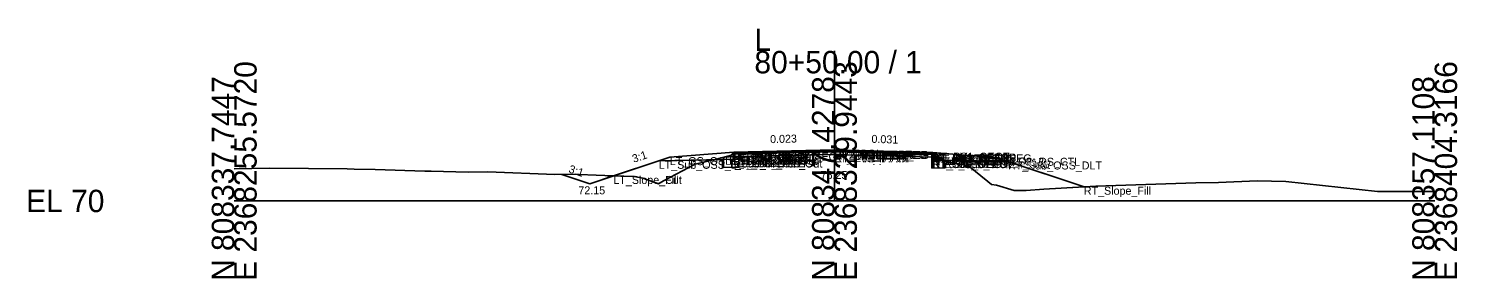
# Model space of a CAD drawing. Extents: x -26 to 8153, y -10 to 9520.
# Drawn here: x 7974.3 to 8152.8, y 990.3 to 1021.6 of the extents above; entities that cross this region are included whole.
import ezdxf

# ---------------------------------------------------------------- set-up
doc = ezdxf.new("R2010")
doc.units = 0
for name, color, linetype in [('Exist CMT Pavement', 7, 'Continuous'), ('Exist Cross Section Cell', 7, 'Continuous'), ('Exist XS Center Line Elevation Label', 7, 'Continuous'), ('Exist XS Ground Line', 7, 'Continuous'), ('Prop CMT Pvmt Course 1', 7, 'Continuous'), ('Prop CMT Pvmt Course 1 Wedge', 7, 'Continuous'), ('Prop CMT Pvmt Course 2', 7, 'Continuous'), ('Prop CMT Pvmt Course 2 Wedge', 7, 'Continuous'), ('Prop CMT Pvmt Course 3', 7, 'Continuous'), ('Prop CMT Pvmt Course 3 Wedge', 7, 'Continuous'), ('Prop CMT Pvmt Surface', 7, 'Continuous'), ('Prop CMT Pvmt Surface Shoulder', 7, 'Continuous'), ('Prop CMT Pvmt Wedge Surface 1', 7, 'Continuous'), ('Prop CMT Pvmt Wedge Surface 2', 7, 'Continuous'), ('Prop CMT Pvmt Wedge Surface 3', 7, 'Continuous'), ('Prop CMT Shallow Undercut', 7, 'Continuous'), ('Prop CMT Shallow Undercut Boundary', 7, 'Continuous'), ('Prop CMT Shld Paved Course 1', 7, 'Continuous'), ('Prop CMT Shld Paved Course 2', 7, 'Continuous'), ('Prop CMT Shld Paved Course 3', 7, 'Continuous'), ('Prop CMT Slope Grass', 7, 'Continuous'), ('Prop CMT Subgrade Earthwork', 7, 'Continuous'), ('Prop XS Ditch Standard Text', 7, 'Continuous'), ('Prop XS Earthwork Shape', 7, 'Continuous'), ('Prop XS SE Text', 7, 'Continuous'), ('Prop XS Side Slope Text', 7, 'Continuous'), ('Prop XS Subgrade Earthwork', 7, 'Continuous'), ('Scratch_Level_2', 7, 'Continuous'), ('Scratch_Level_6', 7, 'Continuous')]:
    doc.layers.add(name, color=color, linetype=linetype)

msp = doc.modelspace()

# ---------------------------------------------------------------- linework, layer by layer
at = {"layer": 'Exist CMT Pavement'}
for p, q in [((8063.04, 1006.04), (8070.61, 1006.17)), ((8070.61, 1006.17), (8075, 1006.25)), ((8075, 1006.25), (8075.32, 1006.25)), ((8075.32, 1006.25), (8085.29, 1005.9)), ((8085.29, 1005.9), (8087.16, 1005.83))]:
    msp.add_line(p, q, dxfattribs=at)
at = {"layer": 'Exist Cross Section Cell'}
for p, q in [((8075, 1000), (8075, 1018.76)), ((8000, 1000), (8075, 1000)), ((8075, 1000), (8150, 1000))]:
    msp.add_line(p, q, dxfattribs=at)
at = {"layer": 'Exist XS Ground Line'}
for p, q in [((8057.59, 1004.59), (8059.89, 1005.15)), ((8059.89, 1005.15), (8061.86, 1005.64)), ((8061.86, 1005.64), (8063.04, 1006.04)), ((8063.04, 1006.04), (8070.61, 1006.17)), ((8070.61, 1006.17), (8075, 1006.25)), ((8075, 1006.25), (8075.32, 1006.25)), ((8075.32, 1006.25), (8085.29, 1005.9)), ((8085.29, 1005.9), (8087.16, 1005.83)), ((8087.16, 1005.83), (8089.08, 1004.94)), ((8000, 1004.01), (8004.45, 1004.1)), ((8004.45, 1004.1), (8014.1, 1004)), ((8014.1, 1004), (8014.99, 1003.96)), ((8014.99, 1003.96), (8017.62, 1003.92)), ((8017.62, 1003.92), (8023.82, 1003.73)), ((8023.82, 1003.73), (8024.63, 1003.73)), ((8024.63, 1003.73), (8029.25, 1003.62)), ((8029.25, 1003.62), (8031.67, 1003.66)), ((8031.67, 1003.66), (8040.06, 1003.29)), ((8040.06, 1003.29), (8042.04, 1003.37)), ((8042.04, 1003.37), (8046.3, 1003.17)), ((8053.66, 1002.5), (8057.59, 1004.59)), ((8089.08, 1004.94), (8091.73, 1004.4)), ((8091.73, 1004.4), (8094.17, 1002.43)), ((8046.3, 1003.17), (8046.62, 1003.15)), ((8046.62, 1003.15), (8049.98, 1003.06)), ((8049.98, 1003.06), (8051.04, 1002.85)), ((8051.04, 1002.85), (8053.03, 1002.15)), ((8053.03, 1002.15), (8053.66, 1002.5)), ((8094.17, 1002.43), (8094.62, 1002.05)), ((8094.62, 1002.05), (8095.23, 1001.97)), ((8095.23, 1001.97), (8097.44, 1001.32)), ((8101.18, 1001.49), (8107.64, 1001.84)), ((8107.64, 1001.84), (8120.15, 1002.28)), ((8120.15, 1002.28), (8122.98, 1002.29)), ((8122.98, 1002.29), (8127.8, 1002.52)), ((8127.8, 1002.52), (8131.41, 1002.43)), ((8131.41, 1002.43), (8142.85, 1001.2)), ((8097.44, 1001.32), (8098.95, 1001.31)), ((8098.95, 1001.31), (8101.18, 1001.49)), ((8142.85, 1001.2), (8150, 1001.19))]:
    msp.add_line(p, q, dxfattribs=at)
at = {"layer": 'Prop CMT Pvmt Course 1'}
for points in [[(8075, 1006.41), (8062.43, 1006.12)], [(8062.43, 1006.12), (8062.43, 1005.87)], [(8062.43, 1005.87), (8063.04, 1005.88)], [(8063.04, 1006.01), (8075, 1006.29)], [(8063.04, 1005.88), (8063.04, 1006.01)], [(8075, 1006.16), (8075, 1006.41)], [(8075, 1006.41), (8087.3, 1006.04)], [(8075, 1006.16), (8075, 1006.41)], [(8075, 1006.29), (8075, 1006.16), (8075, 1006.16)], [(8087.16, 1005.92), (8075, 1006.29)], [(8075, 1006.29), (8075, 1006.16), (8075, 1006.16)], [(8087.16, 1005.79), (8087.16, 1005.92)], [(8087.3, 1005.79), (8087.16, 1005.79)], [(8087.3, 1006.04), (8087.3, 1005.79)]]:
    msp.add_lwpolyline(points, dxfattribs=at)
at = {"layer": 'Prop CMT Pvmt Course 1 Wedge'}
for points in [[(8075, 1006.29), (8063.04, 1006.01)], [(8075, 1006.29), (8087.16, 1005.92)]]:
    msp.add_lwpolyline(points, dxfattribs=at)
at = {"layer": 'Prop CMT Pvmt Course 2'}
for points in [[(8063.04, 1005.88), (8062.43, 1005.87)], [(8062.43, 1005.87), (8062.43, 1005.54)], [(8062.43, 1005.54), (8063.04, 1005.55)], [(8063.04, 1005.55), (8063.04, 1005.88)], [(8087.16, 1005.46), (8087.16, 1005.79)], [(8087.16, 1005.79), (8087.3, 1005.79)], [(8087.3, 1005.46), (8087.16, 1005.46)], [(8087.3, 1005.79), (8087.3, 1005.46)]]:
    msp.add_lwpolyline(points, dxfattribs=at)
at = {"layer": 'Prop CMT Pvmt Course 2 Wedge'}
for points in [[(8075, 1006.16), (8063.04, 1005.88)], [(8075, 1006.16), (8087.16, 1005.79)]]:
    msp.add_lwpolyline(points, dxfattribs=at)
at = {"layer": 'Prop CMT Pvmt Course 3'}
for points in [[(8063.04, 1005.55), (8062.43, 1005.54)], [(8062.43, 1005.54), (8062.43, 1005.21)], [(8062.43, 1005.21), (8063.04, 1005.22)], [(8063.04, 1005.22), (8063.04, 1005.55)], [(8087.16, 1005.46), (8087.3, 1005.46)], [(8087.16, 1005.13), (8087.16, 1005.46)], [(8087.3, 1005.46), (8087.3, 1005.12)], [(8087.3, 1005.12), (8087.16, 1005.13)]]:
    msp.add_lwpolyline(points, dxfattribs=at)
at = {"layer": 'Prop CMT Pvmt Course 3 Wedge'}
for points in [[(8075, 1005.83), (8063.04, 1005.55)], [(8075, 1005.83), (8087.16, 1005.46)]]:
    msp.add_lwpolyline(points, dxfattribs=at)
at = {"layer": 'Prop CMT Pvmt Surface'}
for points in [[(8075, 1006.41), (8062.43, 1006.12)], [(8075, 1006.41), (8087.3, 1006.04)]]:
    msp.add_lwpolyline(points, dxfattribs=at)
at = {"layer": 'Prop CMT Pvmt Surface Shoulder'}
for points in [[(8062.43, 1006.12), (8062.43, 1006.12)], [(8087.3, 1006.04), (8087.3, 1006.04)]]:
    msp.add_lwpolyline(points, dxfattribs=at)
at = {"layer": 'Prop CMT Pvmt Wedge Surface 1'}
for points in [[(8062.43, 1005.87), (8062.43, 1006.12)], [(8063.04, 1005.88), (8062.43, 1005.87)], [(8075, 1006.29), (8063.04, 1006.01)], [(8063.04, 1006.01), (8063.04, 1005.88)], [(8075, 1006.29), (8087.16, 1005.92)], [(8087.16, 1005.92), (8087.16, 1005.79)], [(8087.16, 1005.79), (8087.3, 1005.79)], [(8087.3, 1005.79), (8087.3, 1006.04)]]:
    msp.add_lwpolyline(points, dxfattribs=at)
at = {"layer": 'Prop CMT Pvmt Wedge Surface 2'}
for points in [[(8075, 1006.16), (8062.43, 1005.87)], [(8062.43, 1005.87), (8062.43, 1006.12)], [(8075, 1006.16), (8087.3, 1005.79)], [(8087.3, 1005.79), (8087.3, 1006.04)]]:
    msp.add_lwpolyline(points, dxfattribs=at)
at = {"layer": 'Prop CMT Pvmt Wedge Surface 3'}
for points in [[(8062.43, 1005.54), (8062.43, 1006.12)], [(8075, 1005.83), (8062.43, 1005.54)], [(8075, 1005.83), (8087.3, 1005.46)], [(8087.3, 1005.46), (8087.3, 1006.04)]]:
    msp.add_lwpolyline(points, dxfattribs=at)
at = {"layer": 'Prop CMT Shallow Undercut'}
for p, q in [((8063.04, 1005.22), (8061, 1005.18)), ((8061, 1005.18), (8061, 1004.18)), ((8063.04, 1004.22), (8063.04, 1005.22)), ((8061, 1004.18), (8063.04, 1004.22)), ((8088.73, 1005.1), (8087.16, 1005.13)), ((8087.16, 1005.13), (8087.16, 1004.13)), ((8087.16, 1004.13), (8088.73, 1004.1)), ((8088.73, 1004.1), (8088.73, 1005.1))]:
    msp.add_line(p, q, dxfattribs=at)
at = {"layer": 'Prop CMT Shallow Undercut Boundary'}
for p, q in [((8061, 1005.18), (8061, 1004.18)), ((8063.04, 1005.22), (8063.04, 1004.22)), ((8061, 1004.18), (8063.04, 1004.22)), ((8087.16, 1005.13), (8087.16, 1004.13)), ((8088.73, 1004.1), (8087.16, 1004.13)), ((8088.73, 1005.1), (8088.73, 1004.1))]:
    msp.add_line(p, q, dxfattribs=at)
at = {"layer": 'Prop CMT Shld Paved Course 1'}
for points in [[(8062.43, 1006.12), (8062.18, 1005.87)], [(8062.18, 1005.87), (8062.43, 1005.87)], [(8062.43, 1006.12), (8062.43, 1006.12)], [(8062.43, 1005.87), (8062.43, 1006.12)], [(8087.3, 1006.04), (8087.3, 1006.04)], [(8087.3, 1006.04), (8087.55, 1005.78)], [(8087.3, 1005.79), (8087.3, 1006.04)], [(8087.55, 1005.78), (8087.3, 1005.79)]]:
    msp.add_lwpolyline(points, dxfattribs=at)
at = {"layer": 'Prop CMT Shld Paved Course 2'}
for points in [[(8062.43, 1005.87), (8062.18, 1005.87), (8061.84, 1005.53)], [(8061.84, 1005.53), (8062.43, 1005.54)], [(8062.43, 1005.54), (8062.43, 1005.87)], [(8087.3, 1005.79), (8087.55, 1005.78), (8087.89, 1005.45)], [(8087.3, 1005.46), (8087.3, 1005.79)], [(8087.89, 1005.45), (8087.3, 1005.46)]]:
    msp.add_lwpolyline(points, dxfattribs=at)
at = {"layer": 'Prop CMT Shld Paved Course 3'}
for points in [[(8062.43, 1005.54), (8061.84, 1005.53), (8061.34, 1005.52), (8061, 1005.18)], [(8061, 1005.18), (8062.43, 1005.21)], [(8062.43, 1005.21), (8062.43, 1005.54)], [(8087.3, 1005.46), (8087.89, 1005.45), (8088.39, 1005.44), (8088.73, 1005.1)], [(8087.3, 1005.12), (8087.3, 1005.46)], [(8088.73, 1005.1), (8087.3, 1005.12)]]:
    msp.add_lwpolyline(points, dxfattribs=at)
at = {"layer": 'Prop CMT Slope Grass'}
msp.add_line((8044.44, 1002.15), (8040.92, 1003.32), dxfattribs=at)
for points in [[(8062.43, 1006.12), (8054.43, 1005.48), (8044.44, 1002.15)], [(8087.3, 1006.04), (8095.3, 1005.4), (8106.21, 1001.76)]]:
    msp.add_lwpolyline(points, dxfattribs=at)
at = {"layer": 'Prop CMT Subgrade Earthwork'}
for points in [[(8061, 1005.18), (8053.05, 1005.02)], [(8062.43, 1005.21), (8061, 1005.18)], [(8063.04, 1005.22), (8062.43, 1005.21)], [(8063.04, 1005.22), (8063.04, 1006.04)], [(8087.16, 1005.13), (8087.16, 1005.83)], [(8087.16, 1005.13), (8087.3, 1005.12)], [(8087.3, 1005.12), (8088.73, 1005.1)], [(8088.73, 1005.1), (8096.68, 1004.94)]]:
    msp.add_lwpolyline(points, dxfattribs=at)
at = {"layer": 'Prop XS Earthwork Shape'}
for points in [[(8047.38, 1003.13), (8049.98, 1003.06), (8051.04, 1002.85), (8053.03, 1002.15), (8053.66, 1002.5), (8057.59, 1004.59), (8059.89, 1005.15), (8059.91, 1005.16), (8053.05, 1005.02)], [(8063.04, 1005.22), (8063.04, 1006.04), (8061.86, 1005.64), (8059.91, 1005.16), (8061, 1005.18), (8062.43, 1005.21)], [(8061, 1005.18), (8061, 1004.18), (8063.04, 1004.22), (8063.04, 1005.22), (8062.43, 1005.21)], [(8087.16, 1005.83), (8088.73, 1005.1), (8087.3, 1005.12), (8087.16, 1005.13)], [(8042.04, 1003.37), (8046.3, 1003.17), (8046.62, 1003.15), (8047.38, 1003.13), (8044.44, 1002.15), (8040.92, 1003.32)], [(8088.73, 1004.1), (8087.16, 1004.13), (8087.16, 1005.13), (8087.3, 1005.12), (8088.73, 1005.1)], [(8097.44, 1001.32), (8098.95, 1001.31), (8101.18, 1001.49), (8106.21, 1001.76), (8096.68, 1004.94), (8088.75, 1005.09), (8089.08, 1004.94), (8091.73, 1004.4), (8094.17, 1002.43), (8094.62, 1002.05), (8095.23, 1001.97)]]:
    msp.add_lwpolyline(points, close=True, dxfattribs=at)
at = {"layer": 'Prop XS Subgrade Earthwork'}
for p, q in [((8061, 1005.18), (8063.04, 1005.22)), ((8088.73, 1005.1), (8087.16, 1005.13))]:
    msp.add_line(p, q, dxfattribs=at)
at = {"layer": 'Scratch_Level_6'}
for p, q in [((8063.04, 1005.22), (8061, 1005.18)), ((8061, 1005.18), (8061, 1004.18)), ((8063.04, 1004.22), (8063.04, 1005.22)), ((8061, 1004.18), (8063.04, 1004.22)), ((8088.73, 1005.1), (8087.16, 1005.13)), ((8087.16, 1005.13), (8087.16, 1004.13)), ((8087.16, 1004.13), (8088.73, 1004.1)), ((8088.73, 1004.1), (8088.73, 1005.1))]:
    msp.add_line(p, q, dxfattribs=at)

# ---------------------------------------------------------------- texts
at = {"layer": 'Exist Cross Section Cell'}
for s, p in [('L', (8065, 1018.76)), ('80+50.00 / 1', (8065, 1015.96)), ('EL 70', (7974, 998.6))]:
    msp.add_text(s, height=2.8, dxfattribs=at).set_placement(p)
for s, p in [('E 2368255.5720', (8002.8, 990)), ('E 2368329.9443', (8077.8, 990)), ('E 2368404.3166', (8152.8, 990)), ('N 808337.7447', (8000, 990)), ('N 808347.4278', (8075, 990)), ('N 808357.1108', (8150, 990))]:
    msp.add_text(s, height=2.8, rotation=90, dxfattribs=at).set_placement(p)
at = {"layer": 'Exist XS Center Line Elevation Label'}
msp.add_text('76.25', height=1, dxfattribs=at).set_placement((8073.27, 1002.75))
at = {"layer": 'Prop XS Ditch Standard Text'}
msp.add_text('72.15', height=1, dxfattribs=at).set_placement((8043, 1000.83))
at = {"layer": 'Prop XS SE Text'}
for s, rotation, p in [('0.023', 1.3367, (8066.97, 1007.23)), ('0.031', 358.2435, (8079.61, 1007.27))]:
    msp.add_text(s, height=1, rotation=rotation, dxfattribs=at).set_placement(p)
at = {"layer": 'Prop XS Side Slope Text'}
for rotation, p in [(18.4349, (8049.92, 1004.77)), (341.5651, (8100.22, 1004.55)), (341.5668, (8041.71, 1003.59))]:
    msp.add_text('3:1', height=1, rotation=rotation, dxfattribs=at).set_placement(p)
at = {"layer": 'Scratch_Level_2'}
for s, p in [('LT_GS_OS_CTL', (8054.43, 1004.48)), ('LT_Sub_Trench_Out', (8061, 1004.18)), ('LT_PS3_Shelf_Out', (8061.34, 1004.52)), ('LT_PS3_OEOP', (8061.84, 1004.53)), ('LT_PS2_OEOP', (8062.18, 1004.87)), ('LT_PV1_OEOT', (8062.43, 1005.12)), ('LT_PS1_OEOP', (8062.43, 1005.12)), ('LT_PV2_OEOT', (8062.43, 1004.87)), ('LT_PV3_OEOT', (8062.43, 1004.54)), ('LT_Sub_OEOT', (8062.43, 1004.21)), ('LT_Sub Tie Out', (8063.04, 1005.04)), ('LT_PV_OEEOP_EG', (8063.04, 1005.04)), ('LT_PV1_OEEOP', (8063.04, 1005.01)), ('LT_PV2_OEEOP', (8063.04, 1004.88)), ('LT_PV3_OEEOP', (8063.04, 1004.55)), ('LT_Sub_OEEOP', (8063.04, 1004.22)), ('PV1_PGL', (8075, 1005.41)), ('RT_PV1_IEEOP', (8075, 1005.29)), ('LT_PV1_IEEOP', (8075, 1005.29)), ('RT_PV_IEEOP_EG', (8075, 1005.25)), ('LT_PV_IEEOP_EG', (8075, 1005.25)), ('RT_PV2_IEEOP', (8075, 1005.16)), ('LT_PV2_IEEOP', (8075, 1005.16)), ('PV2_PGL', (8075, 1005.16)), ('RT_PV3_IEEOP', (8075, 1004.83)), ('LT_PV3_IEEOP', (8075, 1004.83)), ('RT_PV1_OEEOP', (8087.16, 1004.92)), ('RT_Sub Tie Out', (8087.16, 1004.83)), ('RT_PV_OEEOP_EG', (8087.16, 1004.83)), ('RT_PV2_OEEOP', (8087.16, 1004.79)), ('RT_PV3_OEEOP', (8087.16, 1004.46)), ('RT_Sub_OEEOP', (8087.16, 1004.13)), ('RT_PV1_OEOT', (8087.3, 1005.04)), ('RT_PS1_OEOP', (8087.3, 1005.04)), ('RT_PV2_OEOT', (8087.3, 1004.79)), ('RT_PV3_OEOT', (8087.3, 1004.46)), ('RT_Sub_OEOT', (8087.3, 1004.12)), ('RT_PS2_OEOP', (8087.55, 1004.78)), ('RT_PS3_OEOP', (8087.89, 1004.45)), ('RT_PS3_Shelf_Out', (8088.39, 1004.44)), ('RT_Sub_Trench_Out', (8088.73, 1004.1)), ('RT_GS_OS_CTL', (8095.3, 1004.4)), ('LT_Sub_OSS_DLT', (8053.05, 1004.02)), ('RT_Sub_OSS_DLT', (8096.68, 1003.94)), ('LT_Slope_Cut', (8047.38, 1002.13)), ('LT_Slope_Fill', (8047.38, 1002.13)), ('RT_Slope_Fill', (8106.16, 1000.78))]:
    msp.add_text(s, height=1, dxfattribs=at).set_placement(p)

doc.saveas('drawing.dxf')
